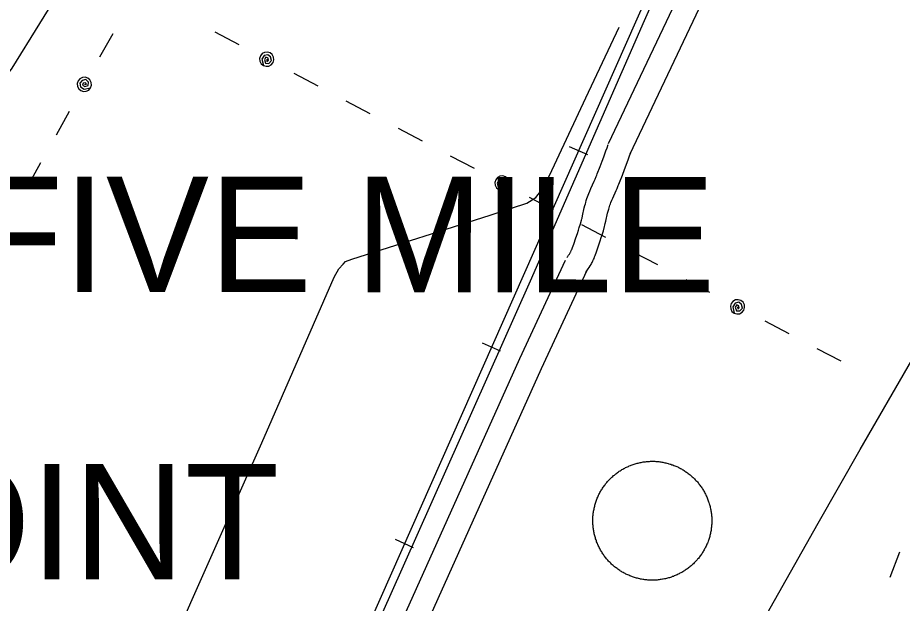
# Model space of a CAD drawing. Extents: x 3535183 to 3573198, y 534952 to 560562.
# Drawn here: x 3555992 to 3557103, y 549561 to 550297 of the extents above; entities that cross this region are included whole.
import ezdxf

# ---------------------------------------------------------------- set-up
doc = ezdxf.new("R2010")
doc.units = 0
for name, color, linetype in [('V-DOMW-TANK', 7, 'Continuous'), ('V-RAIL-TRAK', 7, 'Continuous'), ('V-RIVR-IDEN', 7, 'Continuous'), ('V-ROAD-CNTR', 7, 'Continuous'), ('V-SITE-VEGE', 7, 'Continuous'), ('V-TOPO-SHOR', 7, 'Continuous'), ('V-UTIL-LINE', 7, 'Continuous')]:
    doc.layers.add(name, color=color, linetype=linetype)

msp = doc.modelspace()

# ---------------------------------------------------------------- linework, layer by layer
at = {"layer": 'V-DOMW-TANK'}
for points in [[(3556718.1, 549641.2), (3556717.6, 549642.5), (3556717.3, 549643.7), (3556716.9, 549644.9), (3556716.5, 549646.2), (3556716.2, 549647.5), (3556715.9, 549648.7), (3556715.7, 549650), (3556715.4, 549651.3), (3556715.2, 549652.6), (3556715, 549653.9), (3556714.8, 549655.1), (3556714.6, 549656.4), (3556714.5, 549657.7), (3556714.4, 549659), (3556714.3, 549660.3), (3556714.2, 549661.6), (3556714.1, 549662.9), (3556714.1, 549664.2), (3556714.1, 549665.5), (3556714.1, 549666.8), (3556714.2, 549668.1), (3556714.2, 549669.4), (3556714.3, 549670.7), (3556714.4, 549672), (3556714.6, 549673.3), (3556714.7, 549674.6), (3556714.9, 549675.9), (3556715.1, 549677.2), (3556715.3, 549678.5), (3556715.6, 549679.8), (3556715.8, 549681.1), (3556716.1, 549682.3), (3556716.4, 549683.6), (3556716.7, 549684.9), (3556717.1, 549686.1), (3556717.5, 549687.4), (3556717.9, 549688.6), (3556718.3, 549689.8), (3556718.7, 549691.1), (3556719.2, 549692.3), (3556719.7, 549693.5), (3556720.2, 549694.7), (3556720.7, 549695.9), (3556721.3, 549697.1), (3556721.8, 549698.2), (3556722.4, 549699.4), (3556723, 549700.6), (3556723.7, 549701.7), (3556724.3, 549702.8), (3556725, 549703.9), (3556725.7, 549705), (3556726.4, 549706.1), (3556727.1, 549707.2), (3556727.8, 549708.3), (3556728.6, 549709.4), (3556729.4, 549710.4), (3556730.2, 549711.4), (3556731, 549712.4), (3556731.8, 549713.4), (3556732.7, 549714.4), (3556733.5, 549715.4), (3556734.4, 549716.4), (3556735.3, 549717.3), (3556736.2, 549718.2), (3556737.2, 549719.1), (3556738.1, 549720), (3556739.1, 549720.9), (3556740.1, 549721.8), (3556741.1, 549722.6), (3556742.1, 549723.4), (3556743.1, 549724.2), (3556744.1, 549725), (3556745.2, 549725.8), (3556746.3, 549726.5), (3556747.3, 549727.3), (3556748.4, 549728), (3556749.5, 549728.7), (3556750.6, 549729.4), (3556751.8, 549730), (3556752.9, 549730.6), (3556754.1, 549731.3), (3556755.2, 549731.9), (3556756.4, 549732.4), (3556757.6, 549733), (3556758.8, 549733.5), (3556759.9, 549734), (3556761.2, 549734.5), (3556762.4, 549735), (3556763.6, 549735.5), (3556764.8, 549735.9), (3556766.1, 549736.3), (3556767.3, 549736.7), (3556768.6, 549737), (3556769.8, 549737.4), (3556771.1, 549737.7), (3556772.3, 549738), (3556773.6, 549738.3), (3556774.9, 549738.5), (3556776.2, 549738.8), (3556777.5, 549739)], [(3556777.5, 549739), (3556778.8, 549739.2), (3556780.1, 549739.3), (3556781.3, 549739.5), (3556782.6, 549739.6), (3556783.9, 549739.7), (3556785.2, 549739.7), (3556786.5, 549739.8), (3556787.8, 549739.8), (3556789.2, 549739.8), (3556790.5, 549739.8), (3556791.8, 549739.8), (3556793.1, 549739.7), (3556794.4, 549739.6), (3556795.7, 549739.5), (3556797, 549739.4), (3556798.2, 549739.2), (3556799.5, 549739), (3556800.8, 549738.8), (3556802.1, 549738.6), (3556803.4, 549738.4), (3556804.7, 549738.1), (3556805.9, 549737.8), (3556807.2, 549737.5), (3556808.5, 549737.2), (3556809.7, 549736.8), (3556811, 549736.4), (3556812.2, 549736.1), (3556813.4, 549735.6), (3556814.7, 549735.2), (3556815.9, 549734.7), (3556817.1, 549734.2), (3556818.3, 549733.7), (3556819.5, 549733.2), (3556820.7, 549732.7), (3556821.8, 549732.1), (3556823, 549731.5), (3556824.2, 549730.9), (3556825.3, 549730.3), (3556826.4, 549729.6), (3556827.5, 549729), (3556828.7, 549728.3), (3556829.8, 549727.6), (3556830.8, 549726.8), (3556831.9, 549726.1), (3556833, 549725.3), (3556834, 549724.6), (3556835, 549723.8), (3556836.1, 549722.9), (3556837.1, 549722.1), (3556838, 549721.3), (3556839, 549720.4), (3556840, 549719.5), (3556840.9, 549718.6), (3556841.8, 549717.7), (3556842.7, 549716.7), (3556843.6, 549715.8), (3556844.5, 549714.8), (3556845.4, 549713.9), (3556846.2, 549712.9), (3556847, 549711.8)], [(3556847, 549711.8), (3556847.8, 549710.8), (3556848.6, 549709.8), (3556849.4, 549708.7), (3556850.1, 549707.7), (3556850.9, 549706.6), (3556851.6, 549705.5), (3556852.3, 549704.4), (3556853, 549703.3), (3556853.6, 549702.2), (3556854.3, 549701), (3556854.9, 549699.9), (3556855.5, 549698.7), (3556856, 549697.5), (3556856.6, 549696.4), (3556857.1, 549695.2), (3556857.6, 549694), (3556858.1, 549692.8), (3556858.6, 549691.6), (3556859.1, 549690.3), (3556859.5, 549689.1), (3556859.9, 549687.9), (3556860.3, 549686.6), (3556860.6, 549685.4), (3556861, 549684.1), (3556861.3, 549682.9), (3556861.6, 549681.6), (3556861.9, 549680.3), (3556862.1, 549679), (3556862.4, 549677.7), (3556862.6, 549676.5), (3556862.8, 549675.2), (3556862.9, 549673.9), (3556863.1, 549672.6), (3556863.2, 549671.3), (3556863.3, 549670), (3556863.4, 549668.7), (3556863.4, 549667.4), (3556863.4, 549666.1), (3556863.4, 549664.8), (3556863.4, 549663.5), (3556863.4, 549662.2), (3556863.3, 549660.9), (3556863.2, 549659.6), (3556863.1, 549658.3), (3556863, 549657), (3556862.8, 549655.7), (3556862.7, 549654.4), (3556862.5, 549653.1), (3556862.2, 549651.8), (3556862, 549650.5), (3556861.7, 549649.3), (3556861.4, 549648), (3556861.1, 549646.7), (3556860.8, 549645.5), (3556860.4, 549644.2), (3556860.1, 549643), (3556859.7, 549641.7), (3556859.2, 549640.5), (3556858.8, 549639.3), (3556858.3, 549638), (3556857.9, 549636.8), (3556857.3, 549635.6), (3556856.8, 549634.4), (3556856.3, 549633.3), (3556855.7, 549632.1), (3556855.1, 549630.9), (3556854.5, 549629.8), (3556853.9, 549628.6), (3556853.2, 549627.5), (3556852.6, 549626.4), (3556851.9, 549625.3), (3556851.2, 549624.2), (3556850.5, 549623.1), (3556849.7, 549622), (3556848.9, 549621), (3556848.2, 549619.9), (3556847.4, 549618.9), (3556846.6, 549617.9), (3556845.7, 549616.9), (3556844.9, 549615.9), (3556844, 549614.9), (3556843.1, 549614), (3556842.2, 549613), (3556841.3, 549612.1), (3556840.4, 549611.2), (3556839.4, 549610.3), (3556838.4, 549609.4), (3556837.5, 549608.6), (3556836.5, 549607.7), (3556835.5, 549606.9), (3556834.4, 549606.1), (3556833.4, 549605.3), (3556832.3, 549604.5), (3556831.3, 549603.8), (3556830.2, 549603), (3556829.1, 549602.3), (3556828, 549601.6), (3556826.9, 549601), (3556825.8, 549600.3), (3556824.6, 549599.7)], [(3556824.6, 549599.7), (3556823.5, 549599.1), (3556822.3, 549598.5), (3556821.2, 549597.9), (3556820, 549597.3), (3556818.8, 549596.8), (3556817.6, 549596.3), (3556816.4, 549595.8), (3556815.2, 549595.3), (3556813.9, 549594.9), (3556812.7, 549594.4), (3556811.5, 549594), (3556810.2, 549593.6), (3556809, 549593.3), (3556807.7, 549592.9), (3556806.5, 549592.6), (3556805.2, 549592.3), (3556803.9, 549592), (3556802.6, 549591.8), (3556801.4, 549591.6), (3556800.1, 549591.4), (3556798.8, 549591.2), (3556797.5, 549591), (3556796.2, 549590.9), (3556794.9, 549590.7), (3556793.6, 549590.7), (3556792.3, 549590.6), (3556791, 549590.5), (3556789.7, 549590.5), (3556788.4, 549590.5), (3556787.1, 549590.5), (3556785.8, 549590.6), (3556784.5, 549590.6), (3556783.2, 549590.7), (3556781.9, 549590.8), (3556780.6, 549590.9), (3556779.3, 549591.1), (3556778, 549591.3), (3556776.7, 549591.5), (3556775.4, 549591.7), (3556774.1, 549591.9), (3556772.9, 549592.2), (3556771.6, 549592.5), (3556770.3, 549592.8), (3556769.1, 549593.1), (3556767.8, 549593.5), (3556766.6, 549593.9), (3556765.3, 549594.3), (3556764.1, 549594.7), (3556762.9, 549595.1), (3556761.7, 549595.6), (3556760.4, 549596.1), (3556759.2, 549596.6), (3556758.1, 549597.1), (3556756.9, 549597.7), (3556755.7, 549598.2), (3556754.5, 549598.8), (3556753.4, 549599.4), (3556752.2, 549600), (3556751.1, 549600.7), (3556750, 549601.4), (3556748.9, 549602), (3556747.8, 549602.7), (3556746.7, 549603.5), (3556745.6, 549604.2), (3556744.6, 549605), (3556743.5, 549605.8), (3556742.5, 549606.6), (3556741.5, 549607.4), (3556740.5, 549608.2), (3556739.5, 549609.1), (3556738.5, 549609.9), (3556737.6, 549610.8), (3556736.6, 549611.7), (3556735.7, 549612.6), (3556734.8, 549613.6), (3556733.9, 549614.5), (3556733, 549615.5), (3556732.2, 549616.5), (3556731.3, 549617.5), (3556730.5, 549618.5), (3556729.7, 549619.5), (3556728.9, 549620.5), (3556728.1, 549621.6), (3556727.4, 549622.6), (3556726.7, 549623.7), (3556725.9, 549624.8), (3556725.2, 549625.9), (3556724.6, 549627), (3556723.9, 549628.2), (3556723.3, 549629.3), (3556722.7, 549630.4), (3556722.1, 549631.6), (3556721.5, 549632.8), (3556720.9, 549634), (3556720.4, 549635.1), (3556719.9, 549636.3), (3556719.4, 549637.5), (3556718.9, 549638.8), (3556718.5, 549640), (3556718.1, 549641.2)]]:
    msp.add_lwpolyline(points, dxfattribs=at)
at = {"layer": 'V-RAIL-TRAK'}
msp.add_lwpolyline([(3557134.4, 551104.9), (3556938.4, 550653.4), (3556778.4, 550293.1), (3556635.5, 549966.1), (3556458.9, 549569.7), (3556285.9, 549182.8)], dxfattribs=at)
at = {"layer": 'V-ROAD-CNTR'}
for points in [[(3558071.9, 553212), (3556780.8, 550321.1), (3556216.3, 549046.1)], [(3556733.8, 550139.1), (3556951.7, 550598.6)], [(3556761, 550126.3), (3556978.1, 550584.3)], [(3556681.5, 549995.8), (3556682.3, 549996.7), (3556682.8, 549997.4), (3556683.3, 549998.1), (3556683.7, 549998.7), (3556684.6, 549999.9), (3556685.2, 550000.9), (3556685.7, 550001.8), (3556686.1, 550002.5), (3556686.5, 550003.2), (3556687.1, 550004.5), (3556687.5, 550005.4), (3556687.8, 550006.1), (3556688.3, 550007.3), (3556688.7, 550008.5), (3556690.2, 550012.8), (3556692.8, 550020.4), (3556694.7, 550026), (3556696.1, 550030.2), (3556697.1, 550033.4), (3556698.5, 550038.1), (3556699.9, 550042.9), (3556700.3, 550044.3), (3556700.6, 550045.5), (3556701.2, 550048.2), (3556703.4, 550058.3), (3556704.1, 550061.1), (3556704.7, 550063.3), (3556705.1, 550065), (3556705.9, 550067.4), (3556706.7, 550069.9), (3556707.5, 550072.2), (3556708.3, 550074.2), (3556709, 550076.1), (3556710.4, 550079.4), (3556711.7, 550082.4), (3556715.9, 550091.9), (3556716.9, 550094.2), (3556718.4, 550097.6), (3556719, 550099.2), (3556719.7, 550100.9), (3556723.1, 550110.1), (3556725.8, 550117), (3556727.7, 550122.2), (3556730.5, 550129.9), (3556731.9, 550133.8), (3556733.2, 550137.7)], [(3556707.7, 550125), (3556684.8, 550135.1)], [(3556704.8, 549976.9), (3556705.8, 549978), (3556706.7, 549979.3), (3556707.6, 549980.4), (3556708.4, 549981.5), (3556709.7, 549983.5), (3556710.8, 549985.3), (3556711.8, 549986.9), (3556712.6, 549988.3), (3556713.2, 549989.6), (3556714.3, 549991.7), (3556715, 549993.4), (3556715.6, 549994.7), (3556716.3, 549996.6), (3556717, 549998.4), (3556718.6, 550002.9), (3556721.3, 550010.7), (3556723.2, 550016.7), (3556724.7, 550021.1), (3556725.7, 550024.5), (3556727.3, 550029.6), (3556728.8, 550034.8), (3556729.3, 550036.6), (3556729.7, 550038.4), (3556730.5, 550041.5), (3556732.7, 550051.7), (3556733.2, 550053.9), (3556733.6, 550055.5), (3556734, 550056.7), (3556734.5, 550058.4), (3556735, 550060.1), (3556735.6, 550061.7), (3556736.2, 550063.3), (3556736.8, 550064.8), (3556738.1, 550067.8), (3556739.2, 550070.3), (3556743.4, 550079.9), (3556744.5, 550082.4), (3556746.1, 550086.2), (3556746.9, 550088.2), (3556747.7, 550090.2), (3556751.2, 550099.5), (3556753.8, 550106.5), (3556755.8, 550111.8), (3556758.7, 550119.7), (3556760.2, 550123.8), (3556761.6, 550127.8)], [(3556388.8, 549348.7), (3556622.5, 549869), (3556679.6, 549992.6)], [(3556416.2, 549336.4), (3556649.8, 549856.5), (3556706.8, 549980.1)], [(3556598.3, 549878.1), (3556575.5, 549888.2)], [(3556489, 549631.2), (3556466.2, 549641.4)]]:
    msp.add_lwpolyline(points, dxfattribs=at)
at = {"layer": 'V-SITE-VEGE'}
msp.add_lwpolyline([(3556496.2, 550920.2), (3556450.8, 550875.3), (3556366.3, 550781.6), (3556268.5, 550660.2), (3556194.1, 550567.7), (3556088.9, 550402.7), (3555984.5, 550233.7), (3555884.8, 550100.2), (3555787.8, 549965.9), (3555697, 549826.2), (3555594.6, 549690.4), (3555549.8, 549623.7), (3555527.6, 549587), (3555513.9, 549556.5)], dxfattribs=at)
at = {"layer": 'V-TOPO-SHOR'}
for points in [[(3556640.2, 549094.8), (3556648.7, 549103), (3556659.3, 549107.7), (3556676.9, 549115.9), (3556686.2, 549121.8), (3556696, 549130.8), (3556741.6, 549218), (3556815.3, 549340.4), (3556883.2, 549467.1), (3556927.6, 549539.1), (3556997, 549661.9), (3557049.7, 549754.6), (3557114.8, 549866.8), (3557167.8, 549961.9), (3557222.4, 550053.8), (3557288.7, 550167.2), (3557325, 550236.8), (3557333.2, 550254.8), (3557335.9, 550265.3), (3557335.1, 550277.1), (3557333.5, 550288.4), (3557332.7, 550298.5), (3557334.6, 550313.4), (3557361.7, 550397.5)], [(3556041.9, 549187), (3556124.5, 549368.1), (3556210.9, 549566.4), (3556298.5, 549763.1), (3556389.2, 549971.1), (3556395.1, 549981.7), (3556400.5, 549987.5), (3556403.6, 549991), (3556411.4, 549993.8), (3556585.4, 550048.9), (3556611.9, 550057.9), (3556631.4, 550064.2), (3556642.7, 550071.2), (3556651.3, 550082.5), (3556659.9, 550098.9), (3556705.4, 550196.5), (3556747.1, 550285.1)]]:
    msp.add_lwpolyline(points, dxfattribs=at)
at = {"layer": 'V-UTIL-LINE'}
for points in [[(3556270.1, 550263.2), (3556240.1, 550279.1)], [(3556111.3, 550277.1), (3556094.7, 550247.5)], [(3556304.6, 550245), (3556305, 550242.2), (3556306.7, 550243.7), (3556306.3, 550246.5), (3556303.6, 550247.5), (3556301.9, 550244.6), (3556303.1, 550240.1), (3556307.4, 550239.8), (3556310.7, 550243.4), (3556309.6, 550247.8), (3556306.2, 550250.7), (3556301.5, 550249.7), (3556298.6, 550245), (3556300.4, 550237.1), (3556303.8, 550236.1), (3556307.3, 550236.4), (3556310.4, 550238.1), (3556312.6, 550240.8), (3556313.6, 550244.2), (3556313.2, 550247.7), (3556311.6, 550250.8), (3556308.8, 550253), (3556305.5, 550254), (3556302, 550253.6), (3556298.9, 550252), (3556296.7, 550249.2), (3556295.7, 550245.9), (3556296, 550242.4), (3556297.7, 550239.3), (3556300.4, 550237.1)], [(3556369.2, 550211), (3556339.1, 550226.9)], [(3556075.7, 550213.4), (3556078.5, 550213.7), (3556077, 550215.4), (3556074.3, 550215.1), (3556073.2, 550212.4), (3556076.1, 550210.6), (3556080.6, 550211.8), (3556080.9, 550216), (3556077.5, 550219.5), (3556073, 550218.4), (3556070, 550215.1), (3556070.9, 550210.3), (3556075.5, 550207.4), (3556083.5, 550209), (3556084.6, 550212.4), (3556084.3, 550215.9), (3556082.7, 550219), (3556080.1, 550221.3), (3556076.7, 550222.3), (3556073.2, 550222.1), (3556070.1, 550220.5), (3556067.8, 550217.8), (3556066.7, 550214.4), (3556067, 550210.9), (3556068.6, 550207.8), (3556071.3, 550205.5), (3556074.6, 550204.5), (3556078.1, 550204.7), (3556081.3, 550206.3), (3556083.5, 550209)], [(3556434.7, 550176.5), (3556404.6, 550192.4)], [(3556056.7, 550179.3), (3556040.1, 550149.6)], [(3556500.2, 550142), (3556470.1, 550157.9)], [(3556020.6, 550114.7), (3556004.1, 550085)], [(3556565.6, 550107.6), (3556535.6, 550123.4)], [(3556600.2, 550089.4), (3556600.5, 550086.5), (3556602.2, 550088.1), (3556601.8, 550090.8), (3556599.1, 550091.9), (3556597.4, 550089), (3556598.7, 550084.4), (3556602.9, 550084.2), (3556606.3, 550087.8), (3556605.1, 550092.2), (3556601.7, 550095.1), (3556597, 550094.1), (3556594.1, 550089.4), (3556596, 550081.4), (3556599.3, 550080.4), (3556602.8, 550080.8), (3556605.9, 550082.5), (3556608.1, 550085.2), (3556609.1, 550088.6), (3556608.8, 550092.1), (3556607.1, 550095.2), (3556604.4, 550097.4), (3556601, 550098.4), (3556597.5, 550098), (3556594.4, 550096.3), (3556592.2, 550093.6), (3556591.2, 550090.2), (3556591.6, 550086.7), (3556593.2, 550083.6), (3556596, 550081.4)], [(3556664.8, 550055.4), (3556634.7, 550071.2)], [(3556730.3, 550021), (3556700.2, 550036.8)], [(3556795.8, 549986.5), (3556765.7, 550002.3)], [(3556861.2, 549952.1), (3556831.2, 549967.9)], [(3556895.8, 549933.9), (3556896.1, 549931.1), (3556897.8, 549932.6), (3556897.4, 549935.3), (3556894.7, 549936.4), (3556893, 549933.5), (3556894.3, 549929), (3556898.5, 549928.7), (3556901.9, 549932.3), (3556900.7, 549936.7), (3556897.3, 549939.6), (3556892.6, 549938.6), (3556889.7, 549933.9), (3556891.6, 549926), (3556894.9, 549925), (3556898.4, 549925.3), (3556901.5, 549927), (3556903.7, 549929.7), (3556904.7, 549933.1), (3556904.4, 549936.6), (3556902.7, 549939.7), (3556899.9, 549941.9), (3556896.6, 549942.9), (3556893.1, 549942.5), (3556890, 549940.8), (3556887.8, 549938.1), (3556886.8, 549934.7), (3556887.2, 549931.2), (3556888.8, 549928.2), (3556891.6, 549926)], [(3556960.4, 549899.9), (3556930.3, 549915.8)], [(3557025.9, 549865.5), (3556995.8, 549881.3)], [(3557099.1, 549625.5), (3557086.9, 549593.8)]]:
    msp.add_lwpolyline(points, dxfattribs=at)

# ---------------------------------------------------------------- texts
at = {"layer": 'V-RIVR-IDEN'}
msp.add_text('THIRTYFIVE MILE', height=145, rotation=359.9763, dxfattribs=at).set_placement((3555230.3, 549952.8))
msp.add_text('POINT', height=145, dxfattribs=at).set_placement((3555728, 549591.5))

doc.saveas('drawing.dxf')
